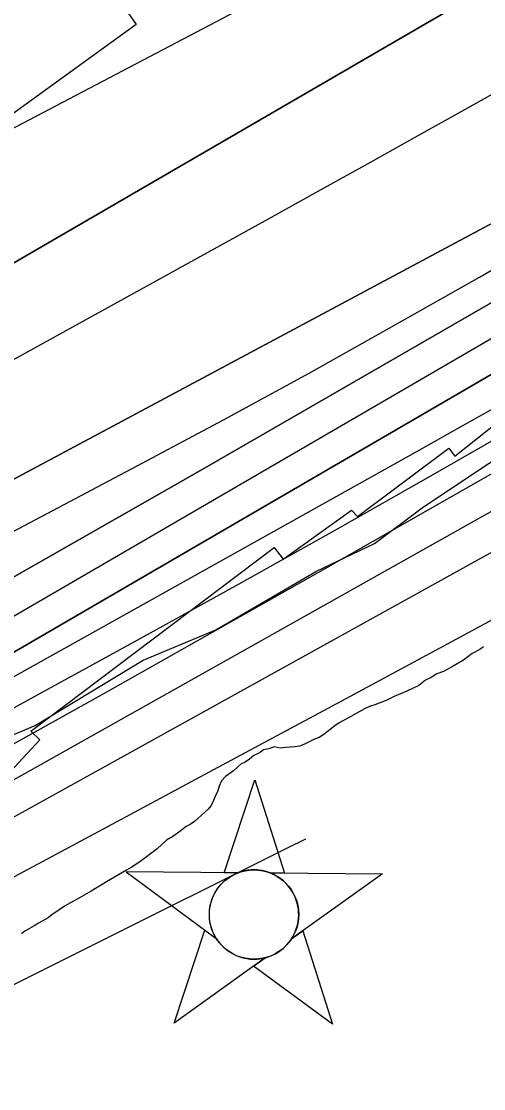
# Model space of a CAD drawing. Extents: x 3177385 to 3215275, y 903885 to 929304.
# Drawn here: x 3201253 to 3201569, y 914470 to 915199 of the extents above; entities that cross this region are included whole.
import ezdxf

# ---------------------------------------------------------------- set-up
doc = ezdxf.new("R2010")
doc.units = 0
for name, color, linetype in [('V-CHAN-NAID', 7, 'Continuous'), ('V-RIVR-EDGE', 7, 'Continuous'), ('V-RRAP-RVMT', 7, 'Continuous'), ('V-SITE-VEGE', 7, 'Continuous'), ('V-TOPO-DPTH', 7, 'Continuous'), ('V-TOPO-MAJR', 7, 'Continuous'), ('V-TOPO-MINR', 7, 'Continuous'), ('V-TOPO-WATR', 7, 'Continuous')]:
    doc.layers.add(name, color=color, linetype=linetype)

msp = doc.modelspace()

# ---------------------------------------------------------------- linework, layer by layer
at = {"layer": 'V-CHAN-NAID'}
for points in [[(3201401.59, 914617.68), (3201392, 914617.75), (3201413.13, 914681.24), (3201433.35, 914617.46), (3201423.77, 914617.53), (3201422.19, 914618.1), (3201420.09, 914618.72), (3201418.05, 914619.18), (3201416.02, 914619.48), (3201414.85, 914619.6), (3201413.32, 914619.68), (3201411.6, 914619.68), (3201410.23, 914619.61), (3201408.32, 914619.41), (3201406.95, 914619.19), (3201405.17, 914618.8), (3201403.64, 914618.38), (3201402.61, 914618.05)], [(3201401.59, 914617.68), (3201325.1, 914618.23), (3201386.66, 914572.83), (3201385.55, 914574.74), (3201384.74, 914576.36), (3201383.92, 914578.33), (3201383.22, 914580.39), (3201382.85, 914581.71), (3201382.49, 914583.33), (3201382.25, 914584.78), (3201382.06, 914586.38), (3201381.95, 914588.11), (3201381.94, 914589.7), (3201382.05, 914591.77), (3201382.23, 914593.39), (3201382.62, 914595.59), (3201383.1, 914597.51), (3201383.71, 914599.4), (3201384.36, 914601.08), (3201385.09, 914602.67), (3201385.9, 914604.2), (3201386.96, 914605.94), (3201388, 914607.41), (3201389, 914608.68), (3201390, 914609.82), (3201391.31, 914611.16), (3201392.36, 914612.13), (3201394.07, 914613.52), (3201395.29, 914614.39), (3201396.97, 914615.46), (3201398.7, 914616.41), (3201400.15, 914617.09)], [(3201423.77, 914617.53), (3201500.26, 914616.98), (3201438.06, 914572.46), (3201438.97, 914573.95), (3201439.94, 914575.8), (3201440.66, 914577.38), (3201441.4, 914579.34), (3201441.94, 914581.12), (3201442.34, 914582.76), (3201442.7, 914584.77), (3201442.89, 914586.34), (3201443.01, 914588.55), (3201442.98, 914590.61), (3201442.79, 914592.83), (3201442.53, 914594.59), (3201442.04, 914596.82), (3201441.4, 914598.96), (3201440.65, 914600.95), (3201440, 914602.39), (3201438.99, 914604.3), (3201437.93, 914606.03), (3201436.72, 914607.73), (3201435.46, 914609.27), (3201434.18, 914610.63), (3201432.55, 914612.17), (3201430.81, 914613.58), (3201429.12, 914614.75), (3201427.24, 914615.89), (3201425.77, 914616.65)], [(3201420.02, 914559.56), (3201357.82, 914515.03), (3201378.95, 914578.52), (3201386.66, 914572.83), (3201387.3, 914571.86), (3201388.68, 914570), (3201389.9, 914568.59), (3201391.36, 914567.08), (3201392.75, 914565.83), (3201394.2, 914564.68), (3201395.61, 914563.69), (3201397.29, 914562.66), (3201399, 914561.74), (3201400.79, 914560.93), (3201402.24, 914560.38), (3201403.86, 914559.85), (3201406.09, 914559.28), (3201407.62, 914559), (3201409.65, 914558.74), (3201411.18, 914558.64), (3201413.04, 914558.61), (3201414.73, 914558.69), (3201416.44, 914558.87), (3201418.35, 914559.18)], [(3201438.06, 914572.46), (3201445.85, 914578.04), (3201466.08, 914514.27), (3201412.23, 914553.98), (3201420.02, 914559.56), (3201421.69, 914560.03), (3201423.3, 914560.59), (3201425.46, 914561.51), (3201427.2, 914562.39), (3201429.06, 914563.5), (3201430.8, 914564.72), (3201432.35, 914565.96), (3201433.64, 914567.13), (3201435.02, 914568.55), (3201436.23, 914569.95), (3201437.35, 914571.42)]]:
    msp.add_lwpolyline(points, close=True, dxfattribs=at)
msp.add_circle((3201412.48, 914589.15), 30.54, dxfattribs=at)
at = {"layer": 'V-RIVR-EDGE'}
msp.add_lwpolyline([(3201190.97, 914688.14), (3201262.77, 914718.39), (3201336.78, 914762.97), (3201386.38, 914783.72), (3201454.72, 914823.54), (3201494.76, 914842.56), (3201528.29, 914867.69), (3201573.14, 914897.58), (3201614.06, 914923.55), (3201659.37, 914965.61), (3201681.18, 914992.94), (3201722.55, 915025.87), (3201740.41, 915040.17), (3201793.07, 915067.86), (3201820.06, 915082.14), (3201862.26, 915098.55), (3201894.88, 915105.86), (3201925.75, 915109.26), (3201962.72, 915116.99), (3201993.6, 915123.87), (3202022.74, 915131.62), (3202058.01, 915156.31), (3202121.99, 915190.06)], dxfattribs=at)
at = {"layer": 'V-RRAP-RVMT'}
for points in [[(3202002.79, 915662.84), (3201894.72, 915577.17), (3201883.11, 915592.38), (3201774.35, 915504.94), (3201762.76, 915518.65), (3201647.77, 915425.98), (3201628.86, 915448.14), (3201532.12, 915369.44), (3201513.65, 915390.09), (3201407.29, 915303.06), (3201418.26, 915288.43), (3201322.98, 915210.09), (3201331.97, 915197.35), (3201230.9, 915124.5), (3201228.24, 915128.23), (3201119.01, 915049.88), (3201116.15, 915053.06), (3201005.71, 914973.59), (3201002.92, 914977.99), (3200894.72, 914901.51), (3200882.71, 914916.61), (3200775.18, 914838.14), (3200757.53, 914861.19), (3200678.7, 914804.4)], [(3200879.41, 914457.24), (3200916.66, 914485.38), (3200918.86, 914478.94), (3201008.88, 914510.52), (3201008.25, 914512.44), (3201095.36, 914548.47), (3201091.06, 914560.55), (3201130.55, 914584.12), (3201130.18, 914588), (3201131.98, 914585.72), (3201231.66, 914663.07), (3201228.36, 914668.16), (3201266.07, 914708.51), (3201259.83, 914714.43), (3201426.35, 914839.94), (3201432.37, 914831.98), (3201479.11, 914865.51), (3201483.31, 914861.22), (3201545.65, 914907.71), (3201549.72, 914902.34), (3201660.42, 914990.15)]]:
    msp.add_lwpolyline(points, dxfattribs=at)
at = {"layer": 'V-SITE-VEGE'}
for p, q in [((3201561.65, 914767.6), (3201555.77, 914763.01)), ((3201566.78, 914770.25), (3201561.65, 914767.6)), ((3201569.47, 914771.95), (3201566.78, 914770.25)), ((3201548.68, 914758.9), (3201542.08, 914755.28)), ((3201555.77, 914763.01), (3201548.68, 914758.9)), ((3201533.52, 914751.19), (3201529.61, 914749.26)), ((3201537.44, 914753.61), (3201533.52, 914751.19)), ((3201542.08, 914755.28), (3201537.44, 914753.61)), ((3201525.2, 914745.63), (3201516.89, 914741.78)), ((3201529.61, 914749.26), (3201525.2, 914745.63)), ((3201508.34, 914738.17), (3201502.71, 914735.28)), ((3201516.89, 914741.78), (3201508.34, 914738.17)), ((3201488.06, 914729.76), (3201484.39, 914727.59)), ((3201491.48, 914731.21), (3201488.06, 914729.76)), ((3201495.14, 914732.4), (3201491.48, 914731.21)), ((3201502.71, 914735.28), (3201495.14, 914732.4)), ((3201477.05, 914723.49), (3201473.63, 914721.8)), ((3201480.23, 914725.42), (3201477.05, 914723.49)), ((3201484.39, 914727.59), (3201480.23, 914725.42)), ((3201467.76, 914718.18), (3201460.17, 914712.13)), ((3201470.7, 914720.11), (3201467.76, 914718.18)), ((3201473.63, 914721.8), (3201470.7, 914720.11)), ((3201453.81, 914709), (3201446.48, 914705.39)), ((3201456.99, 914710.2), (3201453.81, 914709)), ((3201460.17, 914712.13), (3201456.99, 914710.2)), ((3201416.96, 914700.19), (3201415.24, 914699.23)), ((3201418.92, 914701.65), (3201416.96, 914700.19)), ((3201422.58, 914702.36), (3201418.92, 914701.65)), ((3201426.24, 914703.8), (3201422.58, 914702.36)), ((3201430.38, 914702.8), (3201426.24, 914703.8)), ((3201434.04, 914703.26), (3201430.38, 914702.8)), ((3201440.38, 914703.72), (3201434.04, 914703.26)), ((3201443.55, 914704.18), (3201440.38, 914703.72)), ((3201446.48, 914705.39), (3201443.55, 914704.18)), ((3201406.43, 914693.19), (3201403.5, 914691.99)), ((3201409.37, 914695.37), (3201406.43, 914693.19)), ((3201412.31, 914697.79), (3201409.37, 914695.37)), ((3201415.24, 914699.23), (3201412.31, 914697.79)), ((3201398.36, 914687.39), (3201392.97, 914683.52)), ((3201403.5, 914691.99), (3201398.36, 914687.39)), ((3201390.27, 914680.61), (3201388.54, 914676.96)), ((3201392.97, 914683.52), (3201390.27, 914680.61)), ((3201387.55, 914673.06), (3201386.07, 914670.39)), ((3201388.54, 914676.96), (3201387.55, 914673.06)), ((3201384.83, 914666.99), (3201383.1, 914663.59)), ((3201386.07, 914670.39), (3201384.83, 914666.99)), ((3201378.93, 914658.98), (3201371.83, 914652.68)), ((3201381.14, 914661.16), (3201378.93, 914658.98)), ((3201383.1, 914663.59), (3201381.14, 914661.16)), ((3201366.2, 914649.3), (3201362.77, 914646.64)), ((3201368.89, 914650.75), (3201366.2, 914649.3)), ((3201371.83, 914652.68), (3201368.89, 914650.75)), ((3201356.9, 914642.53), (3201352.74, 914639.88)), ((3201362.77, 914646.64), (3201356.9, 914642.53)), ((3201352.74, 914639.88), (3201346.37, 914634.06)), ((3201338.78, 914628.26), (3201334.38, 914625.12)), ((3201341.72, 914630.68), (3201338.78, 914628.26)), ((3201346.37, 914634.06), (3201341.72, 914630.68)), ((3201328.5, 914621.25), (3201325.32, 914619.56)), ((3201334.38, 914625.12), (3201328.5, 914621.25)), ((3201314.32, 914613.04), (3201311.63, 914611.6)), ((3201325.32, 914619.56), (3201314.32, 914613.04)), ((3201304.04, 914607.01), (3201301.11, 914605.08)), ((3201308.69, 914609.66), (3201304.04, 914607.01)), ((3201311.63, 914611.6), (3201308.69, 914609.66)), ((3201293.28, 914600.49), (3201283.01, 914594.95)), ((3201301.11, 914605.08), (3201293.28, 914600.49)), ((3201279.34, 914592.29), (3201274.2, 914588.9)), ((3201283.01, 914594.95), (3201279.34, 914592.29)), ((3201271.75, 914586.97), (3201265.15, 914583.35)), ((3201274.2, 914588.9), (3201271.75, 914586.97)), ((3201255.85, 914577.8), (3201253.41, 914575.86)), ((3201262.21, 914581.42), (3201255.85, 914577.8)), ((3201265.15, 914583.35), (3201262.21, 914581.42))]:
    msp.add_line(p, q, dxfattribs=at)
at = {"layer": 'V-TOPO-DPTH'}
for points in [[(3200456.77, 914327.3), (3200487.15, 914341.79), (3200540.94, 914367.94), (3200544.31, 914369.62), (3200547.66, 914371.33), (3200550.99, 914373.11), (3200554.29, 914374.92), (3200768.96, 914494.95), (3200879.43, 914557.08), (3200989.69, 914619.57), (3201099.64, 914682.6), (3201209.4, 914745.98), (3201651.43, 915002.72), (3201683.31, 915021.31), (3201715.14, 915039.97), (3201746.9, 915058.75), (3201778.62, 915077.6), (3201816.37, 915100.13), (3201866.8, 915130.52), (3201917.04, 915161.21), (3201967.01, 915192.35), (3202016.8, 915223.79), (3202541.38, 915558.29)], [(3202541.38, 915558.29), (3202016.8, 915223.79), (3201967.01, 915192.35), (3201917.04, 915161.21), (3201866.8, 915130.52), (3201816.37, 915100.13), (3201778.62, 915077.6), (3201746.9, 915058.75), (3201715.14, 915039.97), (3201683.31, 915021.31), (3201651.43, 915002.72), (3201209.4, 914745.98), (3201099.64, 914682.6), (3200989.69, 914619.57), (3200879.43, 914557.08), (3200768.96, 914494.95), (3200554.29, 914374.92), (3200550.99, 914373.11), (3200547.66, 914371.33), (3200544.31, 914369.62), (3200540.94, 914367.94), (3200487.15, 914341.79), (3200456.77, 914327.3)], [(3202106.29, 915540.14), (3202003.91, 915477.92), (3201901.12, 915416.37), (3201798.06, 915355.26), (3201629.29, 915255.91), (3201610.41, 915244.83), (3201591.52, 915233.76), (3201572.61, 915222.73), (3201553.68, 915211.73), (3200878.78, 914820.06), (3200806.5, 914778.92), (3200733.78, 914738.59), (3200660.38, 914699.5), (3200586.54, 914661.22), (3200497.54, 914616.02), (3200467.71, 914601.3), (3200437.66, 914587.05)], [(3200437.66, 914587.05), (3200467.71, 914601.3), (3200497.54, 914616.02), (3200586.54, 914661.22), (3200660.38, 914699.5), (3200733.78, 914738.59), (3200806.5, 914778.92), (3200878.78, 914820.06), (3201553.68, 915211.73), (3201572.61, 915222.73), (3201591.52, 915233.76), (3201610.41, 915244.83), (3201629.29, 915255.91), (3201798.06, 915355.26), (3201901.12, 915416.37), (3202003.91, 915477.92), (3202106.29, 915540.14)], [(3200453.47, 914530.85), (3200463.64, 914536.02), (3200473.73, 914541.35), (3200483.77, 914546.79), (3201422.3, 915064.6), (3201456.43, 915083.48), (3201490.54, 915102.4), (3201524.61, 915121.4), (3201558.66, 915140.44), (3201618.72, 915174.11), (3201622.71, 915176.35), (3201626.71, 915178.59), (3201630.7, 915180.83), (3201634.69, 915183.07), (3202036.15, 915408.47), (3202118.99, 915455.72)], [(3200453.47, 914530.85), (3200463.64, 914536.02), (3200473.73, 914541.35), (3200483.77, 914546.79), (3201422.3, 915064.6), (3201456.43, 915083.48), (3201490.54, 915102.4), (3201524.61, 915121.4), (3201558.66, 915140.44), (3201618.72, 915174.11), (3201622.71, 915176.35), (3201626.71, 915178.59), (3201630.7, 915180.83), (3201634.69, 915183.07), (3202036.15, 915408.47), (3202118.99, 915455.72)], [(3202090.42, 915360.23), (3202003.71, 915308.52), (3201780.78, 915175.82), (3201762.33, 915164.93), (3201743.83, 915154.12), (3201725.25, 915143.45), (3201706.62, 915132.87), (3201687.92, 915122.42), (3201669.17, 915112.05), (3201650.36, 915101.8), (3201631.49, 915091.63), (3200772.23, 914632.22), (3200725.31, 914607.36), (3200678.26, 914582.75), (3200631.02, 914558.49), (3200583.66, 914534.48), (3200558.26, 914521.72), (3200523.43, 914504.41), (3200488.52, 914487.28), (3200453.46, 914470.44)], [(3202090.42, 915360.23), (3202003.71, 915308.52), (3201780.78, 915175.82), (3201762.33, 915164.93), (3201743.83, 915154.12), (3201725.25, 915143.45), (3201706.62, 915132.87), (3201687.92, 915122.42), (3201669.17, 915112.05), (3201650.36, 915101.8), (3201631.49, 915091.63), (3200772.23, 914632.22), (3200725.31, 914607.36), (3200678.26, 914582.75), (3200631.02, 914558.49), (3200583.66, 914534.48), (3200558.26, 914521.72), (3200523.43, 914504.41), (3200488.52, 914487.28), (3200453.46, 914470.44)], [(3200342.51, 914248.81), (3200531.27, 914339.4), (3200544.34, 914345.8), (3200557.35, 914352.35), (3200570.25, 914359.1), (3200583.08, 914366), (3201334.99, 914777.88), (3201402.39, 914815.12), (3201469.62, 914852.68), (3201536.56, 914890.73), (3201603.33, 914929.09), (3201724.92, 914999.55), (3201730.75, 915002.94), (3201736.57, 915006.36), (3201742.37, 915009.8), (3201748.17, 915013.26), (3202312.14, 915351.62)], [(3200286.65, 914324.46), (3200479.48, 914411.75), (3200498.72, 914420.65), (3200517.86, 914429.77), (3200536.84, 914439.22), (3200555.72, 914448.87), (3200806.64, 914579.88), (3200950.41, 914656.1), (3201093.52, 914733.52), (3201235.64, 914812.73), (3201377.11, 914893.14), (3201665.1, 915059.24), (3201678.87, 915067.23), (3201692.62, 915075.26), (3201706.33, 915083.36), (3201720.02, 915091.5), (3202041.09, 915283.49), (3202131.74, 915338.22)], [(3202131.74, 915338.22), (3202041.09, 915283.49), (3201720.02, 915091.5), (3201706.33, 915083.36), (3201692.62, 915075.26), (3201678.87, 915067.23), (3201665.1, 915059.24), (3201377.11, 914893.14), (3201235.64, 914812.73), (3201093.52, 914733.52), (3200950.41, 914656.1), (3200806.64, 914579.88), (3200555.72, 914448.87), (3200536.84, 914439.22), (3200517.86, 914429.77), (3200498.72, 914420.65), (3200479.48, 914411.75), (3200286.65, 914324.46)]]:
    msp.add_lwpolyline(points, dxfattribs=at)
at = {"layer": 'V-TOPO-MAJR'}
for points in [[(3202379.49, 915810.15), (3201775.6, 915420.08), (3201739.66, 915397.24), (3201703.5, 915374.74), (3201667.02, 915352.78), (3201630.33, 915331.17), (3201624.8, 915327.98), (3201590.59, 915308.45), (3201556.21, 915289.21), (3201521.6, 915270.4), (3201486.83, 915251.88), (3200939.18, 914964.63), (3200847.75, 914917.06), (3200756.11, 914869.9), (3200664.15, 914823.36), (3200571.98, 914777.24), (3200436.24, 914709.88)], [(3199705.2, 913904.96), (3200572.75, 914285.61), (3200580.35, 914289), (3200587.92, 914292.45), (3200595.45, 914295.99), (3200602.95, 914299.59), (3200610.4, 914303.3), (3200617.81, 914307.08), (3200625.16, 914310.97), (3200632.46, 914314.94), (3201717.31, 914915.55), (3201745.78, 914931.41), (3201774.2, 914947.39), (3201802.52, 914963.52), (3201830.78, 914979.75), (3201858.91, 914996.22), (3201886.91, 915012.9), (3201914.72, 915029.89), (3201942.41, 915047.08), (3202590.76, 915454.72)]]:
    msp.add_lwpolyline(points, dxfattribs=at)
at = {"layer": 'V-TOPO-MINR'}
for points in [[(3200437.66, 914587.05), (3200467.71, 914601.3), (3200497.54, 914616.02), (3200586.54, 914661.22), (3200660.38, 914699.5), (3200733.78, 914738.59), (3200806.5, 914778.92), (3200878.78, 914820.06), (3201553.68, 915211.73), (3201572.61, 915222.73), (3201591.52, 915233.76), (3201610.41, 915244.83), (3201629.29, 915255.91), (3201798.06, 915355.26), (3201901.12, 915416.37), (3202003.91, 915477.92), (3202106.29, 915540.14)], [(3200453.47, 914530.85), (3200463.64, 914536.02), (3200473.73, 914541.35), (3200483.77, 914546.79), (3201422.3, 915064.6), (3201456.43, 915083.48), (3201490.54, 915102.4), (3201524.61, 915121.4), (3201558.66, 915140.44), (3201618.72, 915174.11), (3201622.71, 915176.35), (3201626.71, 915178.59), (3201630.7, 915180.83), (3201634.69, 915183.07), (3202036.15, 915408.47), (3202118.99, 915455.72)], [(3200425.32, 914419.69), (3200493.87, 914452.37), (3200498.86, 914454.79), (3200503.83, 914457.24), (3200508.77, 914459.77), (3200513.68, 914462.33), (3201332.67, 914895.64), (3201391.54, 914927.19), (3201450.18, 914959.16), (3201508.47, 914991.75), (3201566.53, 915024.76), (3201671.43, 915085.14), (3201676.86, 915088.29), (3201682.29, 915091.46), (3201687.69, 915094.66), (3201693.08, 915097.88), (3202272.97, 915446.15)], [(3200453.46, 914470.44), (3200488.52, 914487.28), (3200523.43, 914504.41), (3200558.26, 914521.72), (3200583.66, 914534.48), (3200631.02, 914558.49), (3200678.26, 914582.75), (3200725.31, 914607.36), (3200772.23, 914632.22), (3201631.49, 915091.63), (3201650.36, 915101.8), (3201669.17, 915112.05), (3201687.92, 915122.42), (3201706.62, 915132.87), (3201725.25, 915143.45), (3201743.83, 915154.12), (3201762.33, 915164.93), (3201780.78, 915175.82), (3202003.71, 915308.52), (3202090.42, 915360.23)], [(3200342.51, 914248.81), (3200531.27, 914339.4), (3200544.34, 914345.8), (3200557.35, 914352.35), (3200570.25, 914359.1), (3200583.08, 914366), (3201334.99, 914777.88), (3201402.39, 914815.12), (3201469.62, 914852.68), (3201536.56, 914890.73), (3201603.33, 914929.09), (3201724.92, 914999.55), (3201730.75, 915002.94), (3201736.57, 915006.36), (3201742.37, 915009.8), (3201748.17, 915013.26), (3202312.14, 915351.62)], [(3200286.65, 914324.46), (3200479.48, 914411.75), (3200498.72, 914420.65), (3200517.86, 914429.77), (3200536.84, 914439.22), (3200555.72, 914448.87), (3200806.64, 914579.88), (3200950.41, 914656.1), (3201093.52, 914733.52), (3201235.64, 914812.73), (3201377.11, 914893.14), (3201665.1, 915059.24), (3201678.87, 915067.23), (3201692.62, 915075.26), (3201706.33, 915083.36), (3201720.02, 915091.5), (3202041.09, 915283.49), (3202131.74, 915338.22)], [(3200415.11, 914296.25), (3200536.76, 914355.46), (3200544.34, 914359.23), (3200551.87, 914363.08), (3200559.34, 914367.06), (3200566.77, 914371.12), (3201523.29, 914905.19), (3201557.37, 914924.32), (3201591.39, 914943.56), (3201625.32, 914962.96), (3201659.19, 914982.46), (3201708.66, 915011.09), (3201717.74, 915016.37), (3201726.8, 915021.68), (3201735.84, 915027.02), (3201744.87, 915032.38), (3201753.88, 915037.78), (3201762.88, 915043.2), (3201771.86, 915048.63), (3201780.84, 915054.09), (3202210.61, 915315.98)], [(3199940.47, 914136.43), (3200481.51, 914364.06), (3200510.11, 914376.49), (3200538.51, 914389.37), (3200566.59, 914402.92), (3200594.47, 914416.9), (3200622.08, 914431.43), (3200649.54, 914446.22), (3200676.77, 914461.43), (3200703.86, 914476.9), (3201658.45, 915031.55), (3201681.06, 915044.74), (3201703.64, 915057.99), (3201726.18, 915071.31), (3201748.69, 915084.68), (3201887.27, 915167.34), (3201978.8, 915222.48), (3202070, 915278.16)], [(3200180.69, 914157.11), (3200523.81, 914318.17), (3200544.3, 914327.98), (3200564.68, 914337.99), (3200584.92, 914348.3), (3200605.05, 914358.82), (3200868.67, 914499.09), (3201016.4, 914578.51), (3201163.65, 914658.79), (3201310.2, 914740.34), (3201456.29, 914822.74), (3201718, 914971.88), (3201732.86, 914980.39), (3201747.68, 914988.94), (3201762.46, 914997.57), (3201777.22, 915006.25), (3202036.49, 915159.57), (3202137.55, 915219.91)], [(3199945.26, 914031.23), (3200513.81, 914290.55), (3200544.16, 914304.64), (3200574.38, 914319.01), (3200604.4, 914333.8), (3200634.28, 914348.86), (3200728.51, 914397.16), (3200805.18, 914437), (3200881.54, 914477.43), (3200957.44, 914518.71), (3201033.03, 914560.58), (3201709.99, 914940.55), (3201735.19, 914954.78), (3201760.34, 914969.1), (3201785.42, 914983.55), (3201810.45, 914998.08), (3201911.34, 915057.02), (3201986.55, 915101.46), (3202061.46, 915146.39)], [(3200421.53, 914181.73), (3200579.31, 914257.87), (3200589.81, 914263.02), (3200600.26, 914268.26), (3200610.65, 914273.62), (3200620.99, 914279.08), (3201309.62, 914647.7), (3201391.04, 914691.36), (3201472.41, 914735.1), (3201553.71, 914778.97), (3201634.97, 914822.92), (3201774.02, 914898.26), (3201785.7, 914904.63), (3201797.36, 914911.05), (3201808.98, 914917.54), (3201820.58, 914924.07), (3202062.55, 915061.29)], [(3199911.8, 913901.62), (3200559.6, 914201.62), (3200589.74, 914215.71), (3200619.81, 914229.96), (3200649.78, 914244.43), (3200679.67, 914259.05), (3200755.79, 914296.62), (3200823.66, 914330.17), (3200891.51, 914363.78), (3200959.32, 914397.47), (3201027.11, 914431.21), (3201435.37, 914634.75), (3201447.92, 914640.78)]]:
    msp.add_lwpolyline(points, dxfattribs=at)
at = {"layer": 'V-TOPO-WATR'}
msp.add_lwpolyline([(3200456.77, 914327.3), (3200487.15, 914341.79), (3200540.94, 914367.94), (3200544.31, 914369.62), (3200547.66, 914371.33), (3200550.99, 914373.11), (3200554.29, 914374.92), (3200768.96, 914494.95), (3200879.43, 914557.08), (3200989.69, 914619.57), (3201099.64, 914682.6), (3201209.4, 914745.98), (3201651.43, 915002.72), (3201683.31, 915021.31), (3201715.14, 915039.97), (3201746.9, 915058.75), (3201778.62, 915077.6), (3201816.37, 915100.13), (3201866.8, 915130.52), (3201917.04, 915161.21), (3201967.01, 915192.35), (3202016.8, 915223.79), (3202541.38, 915558.29)], dxfattribs=at)

doc.saveas('drawing.dxf')
